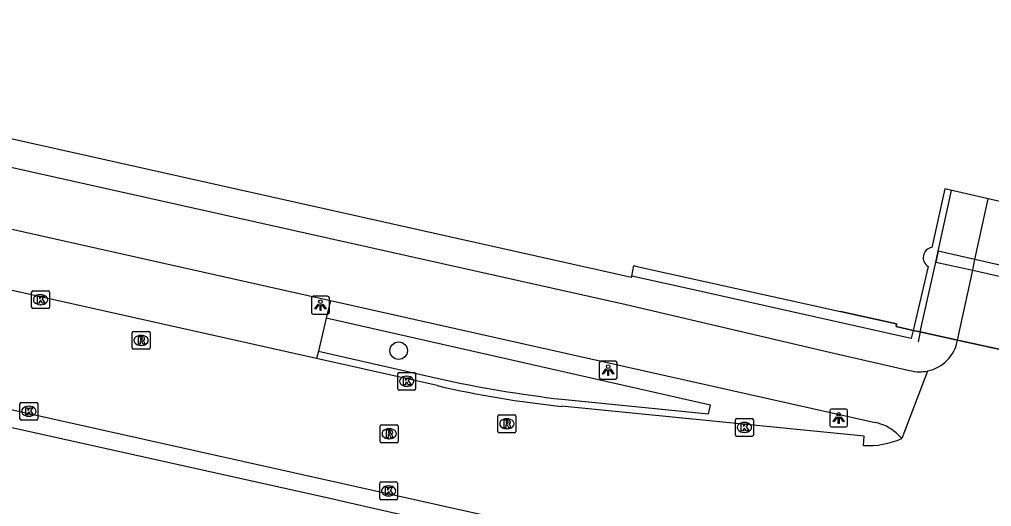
# Model space of a CAD drawing. Extents: x 161771 to 163125, y 382479 to 383177.
# Drawn here: x 163029.2 to 163083.4, y 382866.7 to 382893.9 of the extents above; entities that cross this region are included whole.
import ezdxf

# ---------------------------------------------------------------- set-up
doc = ezdxf.new("R2010")
doc.units = 0
for name, color, linetype in [('IMGEO_Boom', 7, 'Continuous'), ('IMGEO_Dek', 7, 'Continuous'), ('IMGEO_Fietspad_gesloten', 7, 'Continuous'), ('IMGEO_Hek', 7, 'Continuous'), ('IMGEO_Kademuur', 7, 'Continuous'), ('IMGEO_Kolk', 7, 'Continuous'), ('IMGEO_Lichtpunt', 7, 'Continuous'), ('IMGEO_Parkeervlak_open', 7, 'Continuous'), ('IMGEO_Pijler', 7, 'Continuous'), ('IMGEO_Rijbaan_lokaal_gesloten', 7, 'Continuous'), ('IMGEO_Rioolput', 7, 'Continuous'), ('IMGEO_Voetpad_open', 7, 'Continuous')]:
    doc.layers.add(name, color=color, linetype=linetype)

msp = doc.modelspace()

# ---------------------------------------------------------------- linework, layer by layer
at = {"layer": 'IMGEO_Boom'}
msp.add_circle((163050.337, 382875.449), 0.489, dxfattribs=at)
at = {"layer": 'IMGEO_Dek'}
for points in [[(163093.814, 382881.481), (163080.805, 382884.475), (163080.805, 382884.475), (163080.082, 382881.211)], [(163079.881, 382880.144), (163079.046, 382876.582), (163079.44, 382876.495), (163081.514, 382876.037), (163083.917, 382875.506), (163090.124, 382874.134), (163091.756, 382873.773), (163092.1, 382873.697), (163092.903, 382877.253)]]:
    msp.add_lwpolyline(points, dxfattribs=at)
msp.add_arc((163080.179, 382880.64), 0.579, 99.6419, 239.0215, dxfattribs=at)
at = {"layer": 'IMGEO_Fietspad_gesloten'}
for points in [[(162412.703, 383023.699), (162692.17, 382961.036), (162786.206, 382939.932), (162862.311, 382922.904), (162982.112, 382896.093), (163063.024, 382878.031), (163074.368, 382875.36), (163078.832, 382874.349)], [(162981.504, 382892.814), (163046.532, 382878.242)], [(163081.514, 382876.037), (163082.367, 382879.948), (163082.49, 382880.538), (163083.232, 382883.917)], [(163046.532, 382878.242), (163076.926, 382871.431)], [(163078.089, 382870.853), (163078.405, 382870.538)]]:
    msp.add_lwpolyline(points, dxfattribs=at)
for centre, radius, start, end in [((163079.425, 382876.471), 2.203, 254.3743, 268.87), ((163079.406, 382876.459), 2.191, 269.3837, 281.6478), ((163076.532, 382869.179), 2.286, 47.0732, 80.0729)]:
    msp.add_arc(centre, radius, start, end, dxfattribs=at)
at = {"layer": 'IMGEO_Hek'}
for points in [[(163079.44, 382876.495), (163080.298, 382880.396), (163080.43, 382880.995), (163081.177, 382884.39)], [(163078.121, 382876.946), (163074.981, 382877.642)], [(163078.09, 382876.796), (163078.121, 382876.946)], [(163079.046, 382876.582), (163078.09, 382876.796)], [(163079.44, 382876.495), (163079.32, 382875.949)]]:
    msp.add_lwpolyline(points, dxfattribs=at)
at = {"layer": 'IMGEO_Kademuur'}
for points in [[(163063.344, 382879.609), (163063.458, 382880.196), (163063.558, 382880.173), (163074.981, 382877.642), (163078.121, 382876.946), (163078.09, 382876.796), (163079.046, 382876.582)], [(163079.046, 382876.582), (163078.939, 382876.124), (163066.889, 382878.818), (163063.344, 382879.609)], [(163092.1, 382873.697), (163091.756, 382873.773), (163089.997, 382874.162), (163084.874, 382875.294), (163083.822, 382875.527), (163081.514, 382876.037), (163079.44, 382876.495), (163079.046, 382876.582)]]:
    msp.add_lwpolyline(points, dxfattribs=at)
at = {"layer": 'IMGEO_Kolk'}
for p, q in [((163029.861, 382877.869), (163029.861, 382878.721)), ((163029.936, 382878.795), (163030.788, 382878.795)), ((163030.862, 382878.721), (163030.862, 382877.869)), ((163030.349, 382878.575), (163030.374, 382878.575)), ((163030.788, 382877.795), (163029.936, 382877.795)), ((163030.372, 382878.015), (163030.347, 382878.015)), ((163050.284, 382873.311), (163050.284, 382874.163)), ((163050.359, 382874.237), (163051.211, 382874.237)), ((163050.772, 382874.017), (163050.797, 382874.017)), ((163051.285, 382874.163), (163051.285, 382873.311)), ((163050.795, 382873.457), (163050.77, 382873.457)), ((163051.211, 382873.237), (163050.359, 382873.237)), ((163029.21, 382871.637), (163029.21, 382872.489)), ((163029.285, 382872.563), (163030.137, 382872.563)), ((163029.698, 382872.343), (163029.723, 382872.343)), ((163030.211, 382872.489), (163030.211, 382871.637)), ((163029.721, 382871.783), (163029.696, 382871.783)), ((163069.201, 382871.665), (163070.053, 382871.665)), ((163030.137, 382871.563), (163029.285, 382871.563)), ((163069.126, 382870.739), (163069.126, 382871.591)), ((163069.614, 382871.445), (163069.639, 382871.445)), ((163070.127, 382871.591), (163070.127, 382870.739)), ((163070.053, 382870.665), (163069.201, 382870.665)), ((163069.637, 382870.885), (163069.612, 382870.885)), ((163049.28, 382867.193), (163049.28, 382868.045)), ((163049.355, 382868.119), (163050.207, 382868.119)), ((163049.768, 382867.899), (163049.793, 382867.899)), ((163050.281, 382868.045), (163050.281, 382867.193)), ((163049.791, 382867.339), (163049.766, 382867.339)), ((163050.207, 382867.119), (163049.355, 382867.119))]:
    msp.add_line(p, q, dxfattribs=at)
for points in [[(163029.861, 382877.869), (163029.861, 382878.721)], [(163029.936, 382878.795), (163030.788, 382878.795)], [(163030.862, 382878.721), (163030.862, 382877.869)], [(163030.182, 382878.495), (163030.305, 382878.495), (163030.305, 382878.344), (163030.435, 382878.495), (163030.599, 382878.495), (163030.453, 382878.344), (163030.606, 382878.095), (163030.454, 382878.095), (163030.369, 382878.259), (163030.305, 382878.192), (163030.305, 382878.095), (163030.182, 382878.095), (163030.182, 382878.495)], [(163030.788, 382877.795), (163029.936, 382877.795)], [(163050.284, 382873.311), (163050.284, 382874.163)], [(163050.359, 382874.237), (163051.211, 382874.237)], [(163050.605, 382873.937), (163050.728, 382873.937), (163050.728, 382873.786), (163050.858, 382873.937), (163051.022, 382873.937), (163050.876, 382873.786), (163051.029, 382873.537), (163050.877, 382873.537), (163050.792, 382873.701), (163050.728, 382873.634), (163050.728, 382873.537), (163050.605, 382873.537), (163050.605, 382873.937)], [(163051.285, 382874.163), (163051.285, 382873.311)], [(163051.211, 382873.237), (163050.359, 382873.237)], [(163029.21, 382871.637), (163029.21, 382872.489)], [(163029.285, 382872.563), (163030.137, 382872.563)], [(163029.531, 382872.263), (163029.654, 382872.263), (163029.654, 382872.112), (163029.784, 382872.263), (163029.948, 382872.263), (163029.802, 382872.112), (163029.955, 382871.863), (163029.803, 382871.863), (163029.718, 382872.027), (163029.654, 382871.96), (163029.654, 382871.863), (163029.531, 382871.863), (163029.531, 382872.263)], [(163030.211, 382872.489), (163030.211, 382871.637)], [(163069.201, 382871.665), (163070.053, 382871.665)], [(163030.137, 382871.563), (163029.285, 382871.563)], [(163069.126, 382870.739), (163069.126, 382871.591)], [(163069.447, 382871.365), (163069.57, 382871.365), (163069.57, 382871.214), (163069.7, 382871.365), (163069.864, 382871.365), (163069.718, 382871.214), (163069.871, 382870.965), (163069.719, 382870.965), (163069.634, 382871.129), (163069.57, 382871.062), (163069.57, 382870.965), (163069.447, 382870.965), (163069.447, 382871.365)], [(163070.127, 382871.591), (163070.127, 382870.739)], [(163070.053, 382870.665), (163069.201, 382870.665)], [(163049.28, 382867.193), (163049.28, 382868.045)], [(163049.355, 382868.119), (163050.207, 382868.119)], [(163050.281, 382868.045), (163050.281, 382867.193)], [(163049.601, 382867.819), (163049.724, 382867.819), (163049.724, 382867.668), (163049.854, 382867.819), (163050.018, 382867.819), (163049.872, 382867.668), (163050.025, 382867.419), (163049.873, 382867.419), (163049.788, 382867.583), (163049.724, 382867.516), (163049.724, 382867.419), (163049.601, 382867.419), (163049.601, 382867.819)], [(163050.207, 382867.119), (163049.355, 382867.119)]]:
    msp.add_lwpolyline(points, dxfattribs=at)
for centre, start, end in [((163029.938, 382878.719), 91.552, 178.448), ((163029.938, 382878.719), 91.552, 178.448), ((163030.786, 382878.719), 1.552, 88.448), ((163030.786, 382878.719), 1.552, 88.448), ((163029.938, 382877.871), 181.552, 268.448), ((163029.938, 382877.871), 181.552, 268.448), ((163030.786, 382877.871), 271.552, 358.448), ((163030.786, 382877.871), 271.552, 358.448), ((163050.361, 382874.161), 91.552, 178.448), ((163050.361, 382874.161), 91.552, 178.448), ((163051.209, 382874.161), 1.552, 88.448), ((163051.209, 382874.161), 1.552, 88.448), ((163050.361, 382873.313), 181.552, 268.448), ((163050.361, 382873.313), 181.552, 268.448), ((163051.209, 382873.313), 271.552, 358.448), ((163051.209, 382873.313), 271.552, 358.448), ((163029.287, 382872.487), 91.552, 178.448), ((163029.287, 382872.487), 91.552, 178.448), ((163030.135, 382872.487), 1.552, 88.448), ((163030.135, 382872.487), 1.552, 88.448), ((163029.287, 382871.639), 181.552, 268.448), ((163029.287, 382871.639), 181.552, 268.448), ((163030.135, 382871.639), 271.552, 358.448), ((163030.135, 382871.639), 271.552, 358.448), ((163069.203, 382871.589), 91.552, 178.448), ((163069.203, 382871.589), 91.552, 178.448), ((163070.051, 382871.589), 1.552, 88.448), ((163070.051, 382871.589), 1.552, 88.448), ((163069.203, 382870.741), 181.552, 268.448), ((163069.203, 382870.741), 181.552, 268.448), ((163070.051, 382870.741), 271.552, 358.448), ((163070.051, 382870.741), 271.552, 358.448), ((163049.357, 382868.043), 91.552, 178.448), ((163049.357, 382868.043), 91.552, 178.448), ((163050.205, 382868.043), 1.552, 88.448), ((163050.205, 382868.043), 1.552, 88.448), ((163049.357, 382867.195), 181.552, 268.448), ((163049.357, 382867.195), 181.552, 268.448), ((163050.205, 382867.195), 271.552, 358.448), ((163050.205, 382867.195), 271.552, 358.448)]:
    msp.add_arc(centre, 0.0765, start, end, dxfattribs=at)
for centre, major_axis, ratio, start_param, end_param in [((163030.348, 382878.295), (-0.387, 0.002), 0.722429, 4.712389, 7.853982), ((163030.373, 382878.295), (-0.39, 0.002), 0.717154, 1.570796, 4.712389), ((163050.771, 382873.737), (-0.387, 0.002), 0.722429, 4.712389, 7.853982), ((163050.796, 382873.737), (-0.39, 0.002), 0.717154, 1.570796, 4.712389), ((163029.697, 382872.063), (-0.387, 0.002), 0.722429, 4.712389, 7.853982), ((163029.722, 382872.063), (-0.39, 0.002), 0.717154, 1.570796, 4.712389), ((163069.613, 382871.165), (-0.387, 0.002), 0.722429, 4.712389, 7.853982), ((163069.638, 382871.165), (-0.39, 0.002), 0.717154, 1.570796, 4.712389), ((163049.767, 382867.619), (-0.387, 0.002), 0.722429, 4.712389, 7.853982), ((163049.792, 382867.619), (-0.39, 0.002), 0.717154, 1.570796, 4.712389)]:
    msp.add_ellipse(centre, major_axis=major_axis, ratio=ratio, start_param=start_param, end_param=end_param, dxfattribs=at)
at = {"layer": 'IMGEO_Lichtpunt'}
for p, q in [((163045.476, 382878.389), (163045.476, 382877.582)), ((163045.476, 382878.389), (163045.476, 382877.582)), ((163046.378, 382878.484), (163045.57, 382878.484)), ((163046.378, 382878.484), (163045.57, 382878.484)), ((163046.472, 382877.582), (163046.472, 382878.389)), ((163046.472, 382877.582), (163046.472, 382878.389)), ((163045.57, 382877.488), (163046.378, 382877.488)), ((163045.57, 382877.488), (163046.378, 382877.488)), ((163061.529, 382874.762), (163061.529, 382873.955)), ((163061.529, 382874.762), (163061.529, 382873.955)), ((163062.431, 382874.857), (163061.623, 382874.857)), ((163062.431, 382874.857), (163061.623, 382874.857)), ((163062.525, 382873.955), (163062.525, 382874.762)), ((163062.525, 382873.955), (163062.525, 382874.762)), ((163061.623, 382873.861), (163062.431, 382873.861)), ((163061.623, 382873.861), (163062.431, 382873.861)), ((163075.292, 382872.189), (163074.484, 382872.189)), ((163075.292, 382872.189), (163074.484, 382872.189)), ((163074.39, 382872.094), (163074.39, 382871.287)), ((163074.39, 382872.094), (163074.39, 382871.287)), ((163075.386, 382871.287), (163075.386, 382872.094)), ((163075.386, 382871.287), (163075.386, 382872.094)), ((163074.484, 382871.193), (163075.292, 382871.193)), ((163074.484, 382871.193), (163075.292, 382871.193))]:
    msp.add_line(p, q, dxfattribs=at)
for points in [[(163045.85, 382878.053), (163045.889, 382878.025), (163045.701, 382877.763), (163045.663, 382877.79), (163045.85, 382878.053)], [(163045.952, 382878.005), (163045.999, 382878.005), (163045.999, 382877.683), (163045.952, 382877.683), (163045.952, 382878.005)], [(163046.062, 382878.025), (163046.1, 382878.052), (163046.287, 382877.79), (163046.248, 382877.762), (163046.062, 382878.025)], [(163061.903, 382874.426), (163061.942, 382874.398), (163061.754, 382874.136), (163061.716, 382874.163), (163061.903, 382874.426)], [(163062.005, 382874.378), (163062.052, 382874.378), (163062.052, 382874.056), (163062.005, 382874.056), (163062.005, 382874.378)], [(163062.115, 382874.398), (163062.153, 382874.425), (163062.34, 382874.163), (163062.301, 382874.135), (163062.115, 382874.398)], [(163074.764, 382871.758), (163074.803, 382871.73), (163074.615, 382871.468), (163074.577, 382871.495), (163074.764, 382871.758)], [(163074.866, 382871.71), (163074.913, 382871.71), (163074.913, 382871.388), (163074.866, 382871.388), (163074.866, 382871.71)], [(163074.976, 382871.73), (163075.014, 382871.757), (163075.201, 382871.495), (163075.162, 382871.467), (163074.976, 382871.73)]]:
    msp.add_lwpolyline(points, dxfattribs=at)
for centre in [(163045.975, 382878.187), (163062.028, 382874.56), (163074.889, 382871.892)]:
    msp.add_circle(centre, 0.0994, dxfattribs=at)
for centre, start, end in [((163045.57, 382878.389), 90, 180), ((163045.57, 382878.389), 90, 180), ((163046.378, 382878.389), 0, 90), ((163046.378, 382878.389), 0, 90), ((163045.57, 382877.582), 180, 270), ((163045.57, 382877.582), 180, 270), ((163046.378, 382877.582), 270, 0), ((163046.378, 382877.582), 270, 360), ((163061.623, 382874.762), 90, 180), ((163061.623, 382874.762), 90, 180), ((163062.431, 382874.762), 0, 90), ((163062.431, 382874.762), 0, 90), ((163061.623, 382873.955), 180, 270), ((163061.623, 382873.955), 180, 270), ((163062.431, 382873.955), 270, 0), ((163062.431, 382873.955), 270, 360), ((163074.484, 382872.094), 90, 180), ((163074.484, 382872.094), 90, 180), ((163075.292, 382872.094), 0, 90), ((163075.292, 382872.094), 0, 90), ((163074.484, 382871.287), 180, 270), ((163074.484, 382871.287), 180, 270), ((163075.292, 382871.287), 270, 0), ((163075.292, 382871.287), 270, 360)]:
    msp.add_arc(centre, 0.0946, start, end, dxfattribs=at)
at = {"layer": 'IMGEO_Parkeervlak_open'}
msp.add_lwpolyline([(163046.288, 382877.267), (163045.866, 382875.415)], dxfattribs=at)
at = {"layer": 'IMGEO_Pijler'}
msp.add_lwpolyline([(163082.49, 382880.538), (163080.43, 382880.995), (163080.298, 382880.396), (163082.367, 382879.948), (163090.97, 382877.991), (163092.605, 382877.633), (163092.731, 382878.205), (163091.075, 382878.592)], close=True, dxfattribs=at)
at = {"layer": 'IMGEO_Rijbaan_lokaal_gesloten'}
for points in [[(163045.764, 382875.003), (162980.817, 382889.526)], [(162962.277, 382886.988), (162968.221, 382885.66), (163071.652, 382862.588)], [(163081.514, 382876.037), (163083.822, 382875.527)], [(163052.495, 382873.498), (163045.764, 382875.003)], [(163079.848, 382874.313), (163078.405, 382870.538)], [(163076.269, 382870.151), (163076.309, 382870.672), (163059.419, 382872.341)]]:
    msp.add_lwpolyline(points, dxfattribs=at)
for centre, radius, start, end in [((163079.411, 382876.402), 2.134, 281.8079, 350.1525), ((163065.244, 382928.494), 56.455, 256.9489, 264.0781), ((163076.509, 382874.914), 4.769, 267.1144, 293.4245)]:
    msp.add_arc(centre, radius, start, end, dxfattribs=at)
at = {"layer": 'IMGEO_Rioolput'}
for p, q in [((163035.545, 382876.524), (163036.397, 382876.524)), ((163035.47, 382875.598), (163035.47, 382876.45)), ((163035.958, 382876.304), (163035.983, 382876.304)), ((163036.471, 382876.45), (163036.471, 382875.598)), ((163036.397, 382875.524), (163035.545, 382875.524)), ((163035.981, 382875.744), (163035.956, 382875.744)), ((163055.876, 382870.942), (163055.876, 382871.794)), ((163055.951, 382871.868), (163056.803, 382871.868)), ((163056.364, 382871.648), (163056.389, 382871.648)), ((163056.877, 382871.794), (163056.877, 382870.942)), ((163049.31, 382870.382), (163049.31, 382871.234)), ((163049.385, 382871.308), (163050.237, 382871.308)), ((163050.311, 382871.234), (163050.311, 382870.382)), ((163049.798, 382871.088), (163049.823, 382871.088)), ((163056.803, 382870.868), (163055.951, 382870.868)), ((163056.387, 382871.088), (163056.362, 382871.088)), ((163050.237, 382870.308), (163049.385, 382870.308)), ((163049.821, 382870.528), (163049.796, 382870.528))]:
    msp.add_line(p, q, dxfattribs=at)
for points in [[(163035.545, 382876.524), (163036.397, 382876.524)], [(163035.47, 382875.598), (163035.47, 382876.45)], [(163036.059, 382876.222), (163035.807, 382876.224), (163035.807, 382875.824)], [(163035.807, 382875.824), (163035.931, 382875.824), (163035.931, 382875.986), (163035.942, 382875.986)], [(163035.985, 382876.143), (163035.931, 382876.143), (163035.931, 382876.062)], [(163035.931, 382876.062), (163035.983, 382876.062)], [(163036.471, 382876.45), (163036.471, 382875.598)], [(163036.397, 382875.524), (163035.545, 382875.524)], [(163035.989, 382875.957), (163036.06, 382875.824), (163036.2, 382875.824), (163036.135, 382875.95)], [(163055.876, 382870.942), (163055.876, 382871.794)], [(163055.951, 382871.868), (163056.803, 382871.868)], [(163056.877, 382871.794), (163056.877, 382870.942)], [(163049.31, 382870.382), (163049.31, 382871.234)], [(163049.385, 382871.308), (163050.237, 382871.308)], [(163050.311, 382871.234), (163050.311, 382870.382)], [(163056.465, 382871.566), (163056.213, 382871.568), (163056.213, 382871.168)], [(163056.213, 382871.168), (163056.337, 382871.168), (163056.337, 382871.33), (163056.348, 382871.33)], [(163056.391, 382871.487), (163056.337, 382871.487), (163056.337, 382871.406)], [(163056.337, 382871.406), (163056.389, 382871.406)], [(163056.395, 382871.301), (163056.466, 382871.168), (163056.606, 382871.168), (163056.541, 382871.294)], [(163049.899, 382871.006), (163049.647, 382871.008), (163049.647, 382870.608)], [(163049.647, 382870.608), (163049.771, 382870.608), (163049.771, 382870.77), (163049.782, 382870.77)], [(163049.825, 382870.927), (163049.771, 382870.927), (163049.771, 382870.846)], [(163049.771, 382870.846), (163049.823, 382870.846)], [(163049.829, 382870.741), (163049.9, 382870.608), (163050.04, 382870.608), (163049.975, 382870.734)], [(163056.803, 382870.868), (163055.951, 382870.868)], [(163050.237, 382870.308), (163049.385, 382870.308)]]:
    msp.add_lwpolyline(points, dxfattribs=at)
for centre, radius, start, end in [((163035.547, 382876.448), 0.0765, 91.552, 178.448), ((163035.547, 382876.448), 0.0765, 91.552, 178.448), ((163036.395, 382876.448), 0.0765, 1.552, 88.448), ((163036.395, 382876.448), 0.0765, 1.552, 88.448), ((163035.941, 382875.933), 0.0533, 26.0293, 88.6989), ((163035.967, 382876.251), 0.19, 274.7715, 282.9687), ((163035.991, 382876.047), 0.0964, 77.0061, 93.1865), ((163036.005, 382876.104), 0.0378, 276.6634, 79.6772), ((163036.058, 382876.112), 0.109, 350.3612, 89.416), ((163036.056, 382876.112), 0.112, 277.5842, 350.9817), ((163036.04, 382875.897), 0.108, 29.5134, 73.7905), ((163035.547, 382875.6), 0.0765, 181.552, 268.448), ((163035.547, 382875.6), 0.0765, 181.552, 268.448), ((163036.395, 382875.6), 0.0765, 271.552, 358.448), ((163036.395, 382875.6), 0.0765, 271.552, 358.448), ((163055.953, 382871.792), 0.0765, 91.552, 178.448), ((163055.953, 382871.792), 0.0765, 91.552, 178.448), ((163056.801, 382871.792), 0.0765, 1.552, 88.448), ((163056.801, 382871.792), 0.0765, 1.552, 88.448), ((163049.387, 382871.232), 0.0765, 91.552, 178.448), ((163049.387, 382871.232), 0.0765, 91.552, 178.448), ((163050.235, 382871.232), 0.0765, 1.552, 88.448), ((163050.235, 382871.232), 0.0765, 1.552, 88.448), ((163056.347, 382871.277), 0.0533, 26.0293, 88.6989), ((163056.373, 382871.595), 0.19, 274.7715, 282.9687), ((163056.397, 382871.391), 0.0964, 77.0061, 93.1865), ((163056.411, 382871.448), 0.0378, 276.6634, 79.6772), ((163056.464, 382871.456), 0.109, 350.3612, 89.416), ((163056.462, 382871.456), 0.112, 277.5842, 350.9817), ((163056.446, 382871.241), 0.108, 29.5134, 73.7905), ((163049.781, 382870.717), 0.0533, 26.0293, 88.6989), ((163049.807, 382871.035), 0.19, 274.7715, 282.9687), ((163049.831, 382870.831), 0.0964, 77.0061, 93.1865), ((163049.845, 382870.888), 0.0378, 276.6634, 79.6772), ((163049.898, 382870.896), 0.109, 350.3612, 89.416), ((163049.896, 382870.896), 0.112, 277.5842, 350.9817), ((163049.88, 382870.681), 0.108, 29.5134, 73.7905), ((163055.953, 382870.944), 0.0765, 181.552, 268.448), ((163055.953, 382870.944), 0.0765, 181.552, 268.448), ((163056.801, 382870.944), 0.0765, 271.552, 358.448), ((163056.801, 382870.944), 0.0765, 271.552, 358.448), ((163049.387, 382870.384), 0.0765, 181.552, 268.448), ((163049.387, 382870.384), 0.0765, 181.552, 268.448), ((163050.235, 382870.384), 0.0765, 271.552, 358.448), ((163050.235, 382870.384), 0.0765, 271.552, 358.448)]:
    msp.add_arc(centre, radius, start, end, dxfattribs=at)
for centre, major_axis, ratio, start_param, end_param in [((163035.957, 382876.024), (-0.387, 0.002), 0.722429, 4.712389, 7.853982), ((163035.982, 382876.024), (-0.39, 0.002), 0.717154, 1.570796, 4.712389), ((163056.363, 382871.368), (-0.387, 0.002), 0.722429, 4.712389, 7.853982), ((163056.388, 382871.368), (-0.39, 0.002), 0.717154, 1.570796, 4.712389), ((163049.797, 382870.808), (-0.387, 0.002), 0.722429, 4.712389, 7.853982), ((163049.822, 382870.808), (-0.39, 0.002), 0.717154, 1.570796, 4.712389)]:
    msp.add_ellipse(centre, major_axis=major_axis, ratio=ratio, start_param=start_param, end_param=end_param, dxfattribs=at)
at = {"layer": 'IMGEO_Voetpad_open'}
for points in [[(162316.154, 383047.05), (162330.921, 383043.712), (162413.931, 383025.005), (162528.992, 382999.263), (162602.3, 382982.823), (162862.598, 382924.42), (162982.36, 382897.639), (163063.337, 382879.55), (163063.344, 382879.609)], [(163064.295, 382863.139), (163047.061, 382867.073), (163046.767, 382867.138), (163010.167, 382875.273), (162971.615, 382883.572), (162969.292, 382881.917), (162968.71, 382879.176), (162960.921, 382880.881)], [(163046.532, 382878.242), (163046.288, 382877.267)], [(163059.436, 382872.735), (163067.63, 382871.926), (163067.731, 382872.412), (163046.288, 382877.267)], [(163079.046, 382876.582), (163079.44, 382876.495), (163081.514, 382876.037)], [(163045.866, 382875.415), (163045.764, 382875.003)], [(163045.866, 382875.415), (163052.566, 382873.888)]]:
    msp.add_lwpolyline(points, dxfattribs=at)
msp.add_arc((163067.901, 382944.218), 71.983, 257.69931, 263.24624, dxfattribs=at)

doc.saveas('drawing.dxf')
